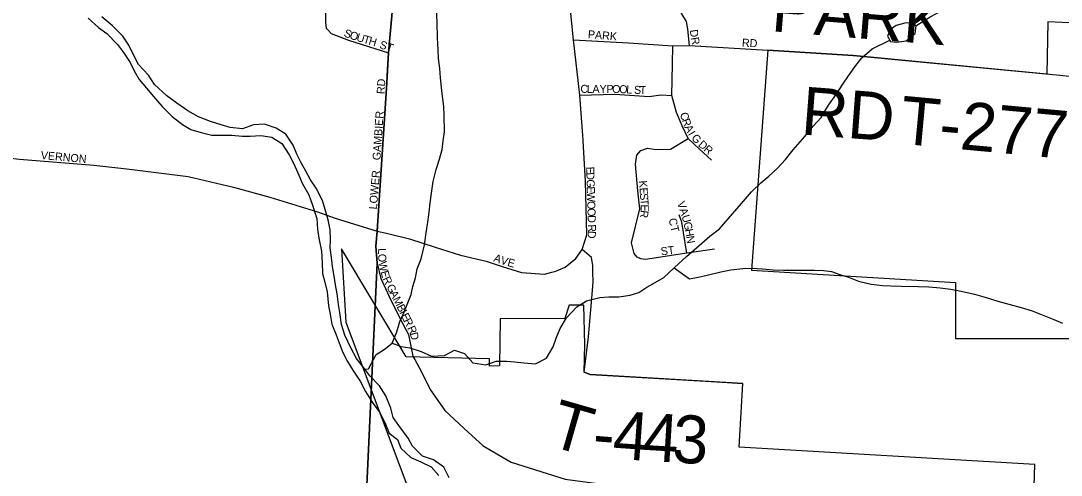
# Model space of a CAD drawing. Extents: x 1759416 to 2214760, y 252598 to 1116833.
# Drawn here: x 1975170 to 1981672, y 866477 to 869319 of the extents above; entities that cross this region are included whole.
import ezdxf

# ---------------------------------------------------------------- set-up
doc = ezdxf.new("R2010")
doc.units = 0
for name, color, linetype in [('GM_X_City_Street', 7, 'Continuous'), ('GM_X_City_Street_Text', 7, 'Continuous'), ('GM_X_Corporation', 7, 'Continuous'), ('GM_X_Major_River', 7, 'Continuous'), ('GM_X_Minor_Lake', 7, 'Continuous'), ('GM_X_Minor_River', 7, 'Continuous'), ('GM_X_Township', 7, 'Continuous'), ('GM_X_Township_Road', 7, 'Continuous'), ('GM_X_Township_Road_Text', 7, 'Continuous')]:
    doc.layers.add(name, color=color, linetype=linetype)

msp = doc.modelspace()

# ---------------------------------------------------------------- linework, layer by layer
at = {"layer": 'GM_X_City_Street'}
for points in [[(1977468.9, 869117.6), (1977495.1, 869420.8), (1977534.2, 869990.2)], [(1978680.1, 868628.4), (1978664.6, 868852.9), (1978623.1, 869200.4), (1978589.8, 869530.7), (1978554.4, 869863)], [(1979348.7, 869164), (1979338, 869267.1), (1979330.5, 869314), (1979301.7, 869362.5), (1979250.5, 869411), (1979148.7, 869482.9), (1979121.7, 869517.3), (1979051.4, 869902.1)], [(1977090.6, 869260.5), (1977080.5, 869270.6), (1977075.4, 869310.4), (1977076.8, 869467.1), (1977084.4, 869514.5)], [(1977090.6, 869260.5), (1977109.5, 869239.9), (1977217.8, 869197.2), (1977468.9, 869117.6)], [(1978623.1, 869200.4), (1978967, 869180.7), (1979245.6, 869161), (1979348.7, 869164), (1979838, 869134.8)], [(1979487.1, 868446.2), (1979412.4, 868515.3), (1979341.4, 868582.4), (1979303.1, 868661.1), (1979268.6, 868745.4), (1979238.1, 868851.9), (1979242.6, 869047.4), (1979245.6, 869161)], [(1977462.1, 869014), (1977468.9, 869117.6)], [(1977397.8, 868003.6), (1977456.6, 868931.3), (1977462.1, 869014)], [(1978664.6, 868852.9), (1978883.1, 868860.5), (1979097.9, 868845.2), (1979168.9, 868854.8), (1979238.1, 868851.9)], [(1973233.1, 868619.2), (1973487.9, 868599), (1974496.5, 868511.5), (1975034.2, 868468.9), (1975162.8, 868454.3), (1975626.1, 868416.1), (1975832.9, 868393.1), (1976217, 868343.9), (1976499.3, 868278.2), (1976726.6, 868214.7), (1977024.5, 868123.9), (1977133.9, 868084.1), (1977397.8, 868003.6)], [(1978677.7, 867889), (1978706.7, 867979.1), (1978699.1, 868315.8), (1978681.8, 868603.5), (1978680.1, 868628.4)], [(1979504.8, 867891.1), (1979332.5, 867864.7), (1979074.8, 867825.3), (1979044.9, 867830), (1979021.2, 867840.6), (1979003.7, 867863), (1978987.2, 867929.5), (1979038.5, 868143.2), (1979027, 868254.4), (1979011.6, 868421.3), (1979019.3, 868478.8), (1979044.2, 868507.6), (1979086.4, 868522.9), (1979138.2, 868513.4), (1979230.2, 868515.3), (1979341.4, 868582.4)], [(1979332.5, 867864.7), (1979300.7, 868060.3), (1979283.7, 868104.8)], [(1977397.8, 868003.6), (1977388.2, 867910.1), (1977396.5, 867802.9), (1977419.8, 867706.6), (1977438.3, 867667.2), (1977472.1, 867595.2), (1977540.8, 867455), (1977593.1, 867356), (1977620.5, 867222.2), (1977631.8, 867201.2)], [(1977397.8, 868003.6), (1977456.3, 867989.6), (1977598.5, 867955.5), (1977760.7, 867903.3), (1977917.5, 867852.4), (1978079.1, 867814.9), (1978177.9, 867782.9), (1978298.5, 867743.7), (1978442.3, 867733.5), (1978488.4, 867745.8), (1978513.5, 867752.4), (1978573.1, 867778.6), (1978638.5, 867832.4), (1978677.7, 867889)], [(1978745.7, 867745.3), (1978744.5, 867788.7), (1978735.8, 867838.2), (1978677.7, 867889)], [(1978742.6, 867631.6), (1978747.4, 867685.6), (1978745.7, 867745.3)]]:
    msp.add_lwpolyline(points, dxfattribs=at)
at = {"layer": 'GM_X_Corporation'}
for points in [[(1982035.8, 869290.4), (1981588.5, 869311.5), (1981583.1, 868985.5), (1980372.2, 869100.9), (1979838.1, 869134.8), (1979735.5, 867760.1), (1981010.8, 867682.7), (1981010.8, 867332.7), (1982050.8, 867332.7)], [(1981467.1, 865274.9), (1981506.1, 866543.4), (1979659.2, 866651.6), (1979682.6, 867050.9), (1978728.8, 867106.8), (1978691.1, 867121.7), (1978695.4, 867294.7), (1978688.6, 867541), (1978596.3, 867541), (1978569.7, 867457.5), (1978166.3, 867455.7), (1978160.9, 867160.7), (1978098.8, 867158.9), (1978098.8, 867205.1), (1977578.1, 867217.6), (1977174.7, 867891.7), (1977201.2, 867433.9), (1977703.7, 866093.8)]]:
    msp.add_lwpolyline(points, dxfattribs=at)
at = {"layer": 'GM_X_Major_River'}
for points in [[(1975591.5, 869335), (1975655.6, 869276.7), (1975707.7, 869238.5), (1975773.8, 869170.2), (1975811.8, 869119.9), (1975853.9, 869057.7), (1975877.8, 869005.4), (1975909.8, 868951.2), (1975955.9, 868897), (1975999.9, 868844.7), (1976054, 868782.4), (1976116.1, 868720.2), (1976180.2, 868669.9), (1976232.3, 868639.7), (1976296.5, 868619.5), (1976364.7, 868603.4), (1976489.1, 868603.2), (1976553.3, 868597), (1976603.4, 868597), (1976669.7, 868600.9), (1976739.9, 868590.7), (1976802, 868550.5), (1976848, 868480.2), (1976874, 868428), (1976902, 868367.7), (1976929.9, 868299.5), (1976969.9, 868231.2), (1976991.9, 868171), (1977019.8, 868082.6), (1977023.7, 868016.4), (1977033.6, 867960.2), (1977049.5, 867877.9), (1977053.4, 867805.7), (1977055.2, 867737.4), (1977069.2, 867683.3), (1977085.1, 867623), (1977092.9, 867536.7), (1977102.9, 867484.5), (1977114.8, 867422.3), (1977140.7, 867354.1), (1977158.7, 867303.9), (1977182.6, 867243.6), (1977212.6, 867187.4), (1977244.6, 867133.2), (1977290.7, 867064.9), (1977324.6, 867000.6), (1977366.6, 866934.3), (1977414.7, 866870.1), (1977448.5, 866795.6), (1977472.7, 866739.1), (1977524.7, 866699.3), (1977544.7, 866647.1), (1977606.7, 866586.8), (1977670.9, 866560.6), (1977735.1, 866528.4), (1977783.1, 866476.2)], [(1977847.3, 866460), (1977813.3, 866526.3), (1977749.2, 866572.6), (1977681, 866596.7), (1977618.9, 866659), (1977590.9, 866709.2), (1977532.9, 866787.6), (1977496.9, 866837.8), (1977483, 866896), (1977451, 866972.3), (1977411, 867036.6), (1977350.9, 867098.9), (1977312.9, 867149.1), (1977268.9, 867207.4), (1977232.9, 867273.7), (1977194.9, 867352), (1977175, 867420.2), (1977163.1, 867494.5), (1977155.2, 867544.7), (1977147.3, 867610.9), (1977137.4, 867667.1), (1977129.4, 867721.3), (1977117.5, 867781.5), (1977111.6, 867837.7), (1977103.7, 867897.9), (1977105.8, 867948), (1977103.9, 868012.3), (1977090, 868074.5), (1977072.1, 868138.7), (1977056.1, 868194.9), (1977016.2, 868271.2), (1976980.2, 868323.5), (1976952.2, 868377.7), (1976922.2, 868429.9), (1976894.2, 868484.1), (1976872.2, 868540.4), (1976826.2, 868608.7), (1976766.1, 868646.9), (1976693.9, 868671.1), (1976623.7, 868667.2), (1976555.4, 868643.2), (1976479.1, 868651.3), (1976423, 868667.5), (1976354.8, 868689.7), (1976280.6, 868717.9), (1976214.5, 868756.1), (1976146.3, 868804.4), (1976082.2, 868848.6), (1976006.1, 868921), (1975968.1, 868979.2), (1975906, 869045.5), (1975870, 869113.8), (1975846.1, 869166), (1975808, 869222.3), (1975744, 869286.6), (1975675.8, 869342.9)]]:
    msp.add_lwpolyline(points, dxfattribs=at)
at = {"layer": 'GM_X_Minor_Lake'}
for points in [[(1980765.3, 869286.1), (1980735.4, 869306.3), (1980695.4, 869304.6), (1980641.3, 869288.9), (1980605, 869263.1), (1980586.8, 869223.1), (1980604.6, 869189), (1980644.6, 869184.7), (1980702.7, 869192.3), (1980732.9, 869218.2), (1980759, 869238.1)], [(1980759, 869238.1), (1980765.3, 869286.1)]]:
    msp.add_lwpolyline(points, dxfattribs=at)
at = {"layer": 'GM_X_Minor_River'}
for points in [[(1980762.6, 869287.9), (1980857.8, 869345.6), (1980920.1, 869379.3), (1980986.4, 869412.9), (1981056.7, 869452.5), (1981107, 869494.2), (1981173.5, 869565.9), (1981236.1, 869655.7), (1981274.5, 869711.5), (1981336.9, 869767.2)], [(1977320.2, 867139.5), (1977342.6, 867142.5), (1977391.2, 867232.3), (1977441.4, 867264.1), (1977491.7, 867301.8), (1977520.2, 867373.8), (1977538.6, 867437.7), (1977563, 867491.7), (1977585.3, 867543.6), (1977609.8, 867607.5), (1977620.1, 867657.6), (1977636.4, 867711.5), (1977646.8, 867767.6), (1977671.2, 867829.5), (1977693.8, 867917.5), (1977704.3, 867993.6), (1977714.7, 868059.6), (1977723.1, 868121.7), (1977727.5, 868179.7), (1977735.9, 868239.8), (1977746.4, 868313.8), (1977766.8, 868387.8), (1977787.3, 868453.8), (1977803.7, 868513.8), (1977810, 868567.8), (1977818.4, 868623.8), (1977815, 868728), (1977813.4, 868782.1), (1977805.8, 868844.3), (1977800.1, 868902.4), (1977792.5, 868962.5), (1977788.9, 869020.7), (1977781.3, 869082.8), (1977777.6, 869136.9), (1977774.1, 869213), (1977772.7, 869307.2), (1977767.2, 869399.4)], [(1977491.7, 867301.8), (1977547.6, 867281.4), (1977601.6, 867273.1), (1977671.6, 867250.6), (1977737.4, 867222.1), (1977817.5, 867225.6), (1977879.8, 867259.3), (1977943.7, 867238.8), (1977995.4, 867180.4), (1978075.4, 867167.9), (1978141.6, 867189.5), (1978205.7, 867191.1), (1978255.7, 867186.8), (1978313.7, 867180.4), (1978385.7, 867173.9), (1978456, 867209.5), (1978496.5, 867279.4), (1978514.9, 867333.4), (1978541.3, 867395.3), (1978579.7, 867461.2), (1978644.2, 867530.8), (1978704.5, 867566.5), (1978788.7, 867588), (1978844.8, 867591.7), (1978906.9, 867593.3), (1978979, 867602.8), (1979033.2, 867618.5), (1979083.4, 867652.2), (1979133.7, 867682), (1979187.9, 867713.7), (1979254.4, 867775.3), (1979330.9, 867845), (1979409.4, 867912.6), (1979475.8, 867972.2), (1979536.2, 868017.9), (1979590.6, 868079.7), (1979673.3, 868175.3), (1979735.8, 868249), (1979794.2, 868304.7), (1979844.5, 868346.5), (1979896.9, 868394.2), (1979949.3, 868452), (1979997.7, 868511.8), (1980070.3, 868595.4), (1980122.8, 868659.2), (1980171.2, 868713), (1980217.7, 868790.8), (1980266.2, 868858.6), (1980306.6, 868922.4), (1980343, 868974.3), (1980381.4, 869030.2), (1980425.8, 869087.9), (1980490.2, 869143.6), (1980600.4, 869197.1)], [(1979253.4, 867774.4), (1979350, 867704.6), (1979404.1, 867716.3), (1979460.3, 867728), (1979544.5, 867749.5), (1979606.6, 867761.1), (1979682.7, 867770.6), (1979738.8, 867772.3), (1979804.8, 867767.8), (1979870.9, 867761.4), (1979938.9, 867759), (1979991, 867758.6), (1980059, 867760.2), (1980131.1, 867759.7), (1980187.1, 867757.4), (1980237.1, 867751), (1980289.1, 867732.7), (1980343, 867716.3), (1980404.9, 867689.9), (1980484.9, 867671.3), (1980554.9, 867662.9), (1980606.9, 867660.5), (1980671, 867658.1), (1980777.1, 867657.5), (1980845.1, 867655), (1980915.1, 867648.6), (1980983.1, 867640.1), (1981047.1, 867627.7), (1981129.1, 867609.1), (1981203, 867588.6), (1981274.9, 867566.1), (1981344.9, 867545.7), (1981420.8, 867525.1), (1981490.8, 867504.7), (1981574.6, 867472.1), (1981626.5, 867451.7), (1981680.4, 867427.3)]]:
    msp.add_lwpolyline(points, dxfattribs=at)
at = {"layer": 'GM_X_Township'}
for points in [[(1977495.1, 869420.8), (1977468.9, 869117.6), (1977456.6, 868931.3), (1977397.8, 868003.6), (1977388.2, 867910.1), (1977396.5, 867802.9), (1977150.5, 862514.3), (1977133.4, 862207.4), (1977036.1, 860466.3), (1977005.6, 859919.9), (1976964.7, 859186.8), (1976931.3, 858590.2), (1976934.2, 858551.6), (1976926.5, 858367.3), (1976916.9, 858304.6), (1976913.8, 858097.3), (1976901.3, 857970.1), (1976894.3, 857823.9), (1976893.3, 857773.7), (1976896.4, 857732.8), (1976716.8, 854704.7)], [(1976716.8, 854704.7), (1976896.4, 857732.8), (1976893.3, 857773.7), (1976894.3, 857823.9), (1976901.3, 857970.1), (1976913.8, 858097.3), (1976916.9, 858304.6), (1976926.5, 858367.3), (1976934.2, 858551.6), (1976931.3, 858590.2), (1976964.7, 859186.8), (1977005.6, 859919.9), (1977036.1, 860466.3), (1977133.4, 862207.4), (1977150.5, 862514.3), (1977396.5, 867802.9), (1977388.2, 867910.1), (1977397.8, 868003.6), (1977456.6, 868931.3), (1977468.9, 869117.6), (1977495.1, 869420.8)]]:
    msp.add_lwpolyline(points, dxfattribs=at)
at = {"layer": 'GM_X_Township_Road'}
for points in [[(1979838, 869134.8), (1980372.2, 869100.9), (1981641.6, 868979.9)], [(1981641.6, 868979.9), (1981702.4, 868974.1), (1982444.5, 868969.9), (1983236.1, 868916), (1983248.7, 868915.9)], [(1978691.1, 867121.8), (1978716.9, 867343), (1978742.6, 867631.6)], [(1977631.8, 867201.2), (1977675.8, 867119.1), (1977729.2, 867012.3), (1977820.2, 866881.8), (1977940.7, 866769.1), (1978059.3, 866660.3), (1978233.9, 866559.5), (1978572.4, 866452.5), (1978774.1, 866424.6), (1978872.9, 866396.1), (1979045.5, 866345.8), (1979149.5, 866288.8), (1979153.9, 866285.9)], [(1978691.1, 867121.8), (1978728.8, 867106.8), (1979483.7, 867062.6)], [(1979483.7, 867062.6), (1979483.8, 867062.6), (1979682.6, 867050.9)]]:
    msp.add_lwpolyline(points, dxfattribs=at)

# ---------------------------------------------------------------- texts
at = {"layer": 'GM_X_City_Street_Text'}
for s, rotation, p in [('S', 337.336, (1977184.5, 869223.4)), ('O', 341.60012, (1977220.8, 869208.4)), ('U', 343.42496, (1977264.2, 869194)), ('T', 343.45204, (1977306.4, 869181.4)), ('H', 343.44519, (1977340.1, 869171.4)), ('PARK', 355.36692, (1978712.3, 869210.4)), ('DR', 278.96732, (1979350.1, 869260.3)), ('RD', 356.97755, (1979675.6, 869157.6)), ('ST', 341.5738, (1977407.7, 869149)), ('RD', 86.98901, (1977443.8, 868859)), ('C', 359.97571, (1978667.6, 868867.9)), ('L', 359.97068, (1978707.2, 868867.9)), ('A', 359.99285, (1978742.4, 868867.8)), ('Y', 359.97814, (1978786.4, 868867.8)), ('P', 359.97268, (1978830.4, 868867.8)), ('O', 358.53568, (1978865.2, 868867.8)), ('O', 357.5076, (1978909, 868866.7)), ('L', 357.45823, (1978952.9, 868864.8)), ('S', 357.47996, (1979001.3, 868862.6)), ('T', 357.47996, (1979036.5, 868861.1)), ('GAMBIER', 86.13357, (1977417.4, 868445.5)), ('C', 286.59923, (1979288.2, 868737.9)), ('R', 289.12129, (1979300.3, 868697.6)), ('A', 296.61546, (1979316, 868653.6)), ('I', 300.38841, (1979337.4, 868611.1)), ('G', 314.6805, (1979356.9, 868581.4)), ('D', 317.83803, (1979399.6, 868539)), ('VERNON', 354.95717, (1975293.6, 868454.2)), ('R', 319.03548, (1979433.1, 868508.8)), ('LOWER', 85.3316, (1977395.4, 868137.6)), ('E', 271.72164, (1978703.4, 868405.6)), ('D', 271.7271, (1978704.4, 868370.4)), ('G', 271.70526, (1978705.7, 868326.4)), ('K', 274.17908, (1979033.3, 868318)), ('E', 271.73905, (1978707.1, 868282.4)), ('W', 271.71534, (1978708.1, 868247.2)), ('E', 274.20586, (1979036.5, 868274.1)), ('S', 274.18293, (1979039.1, 868239)), ('O', 271.7172, (1978709.8, 868190.1)), ('T', 274.18083, (1979041.7, 868203.9)), ('E', 270.3552, (1979044.2, 868169.7)), ('V', 288.98785, (1979270.5, 868179.6)), ('O', 271.70526, (1978711.2, 868146.1)), ('D', 271.7172, (1978712.5, 868102.1)), ('R', 262.42621, (1979044.6, 868136.3)), ('A', 288.98785, (1979284.8, 868138)), ('U', 286.60294, (1979298.9, 868096.9)), ('R', 271.7156, (1978714.2, 868044.9)), ('CT', 282.79945, (1979218, 868079)), ('G', 281.15134, (1979311.2, 868055.9)), ('D', 265.58117, (1978715.4, 868006.8)), ('H', 280.2853, (1979319.7, 868013)), ('N', 280.31249, (1979327.5, 867969.6)), ('ST', 7.12165, (1979172.4, 867851.4)), ('L', 272.8979, (1977401, 867895.3)), ('O', 273.39923, (1977402.8, 867859.7)), ('A', 340.45205, (1978120.8, 867815.7)), ('V', 342.34086, (1978163.9, 867800.4)), ('W', 280.87026, (1977406.3, 867808.7)), ('E', 343.99845, (1978207.4, 867786.6)), ('E', 284.97643, (1977417.9, 867748.7)), ('R', 294.48799, (1977430.1, 867706.2)), ('G', 296.79963, (1977453.4, 867656.3)), ('A', 296.81674, (1977473.3, 867617.1)), ('M', 296.80939, (1977493.1, 867577.8)), ('B', 296.80397, (1977516.9, 867530.7)), ('I', 296.81964, (1977534.8, 867495.3)), ('E', 296.80939, (1977544.7, 867475.7)), ('R', 296.80397, (1977560.6, 867444.3)), ('R', 294.83791, (1977584.2, 867397.5)), ('D', 285.37205, (1977600.1, 867363.6))]:
    msp.add_text(s, height=50, rotation=rotation, dxfattribs=at).set_placement(p)
at = {"layer": 'GM_X_Township_Road_Text'}
for s, rotation, p in [('PARK', 355.34496, (1979854.9, 869254)), ('RD', 355.63646, (1980041, 868608.3)), ('T-277', 354.67876, (1980656.5, 868551.2)), ('T', 343.9822, (1978457.6, 866665.3)), ('4', 355.95343, (1978863.3, 866581.9)), ('4', 356.61012, (1979051.4, 866568.6)), ('3', 356.77147, (1979236.8, 866557.6)), ('-', 355.50727, (1978737.9, 866591.7))]:
    msp.add_text(s, height=300, rotation=rotation, dxfattribs=at).set_placement(p)

doc.saveas('drawing.dxf')
